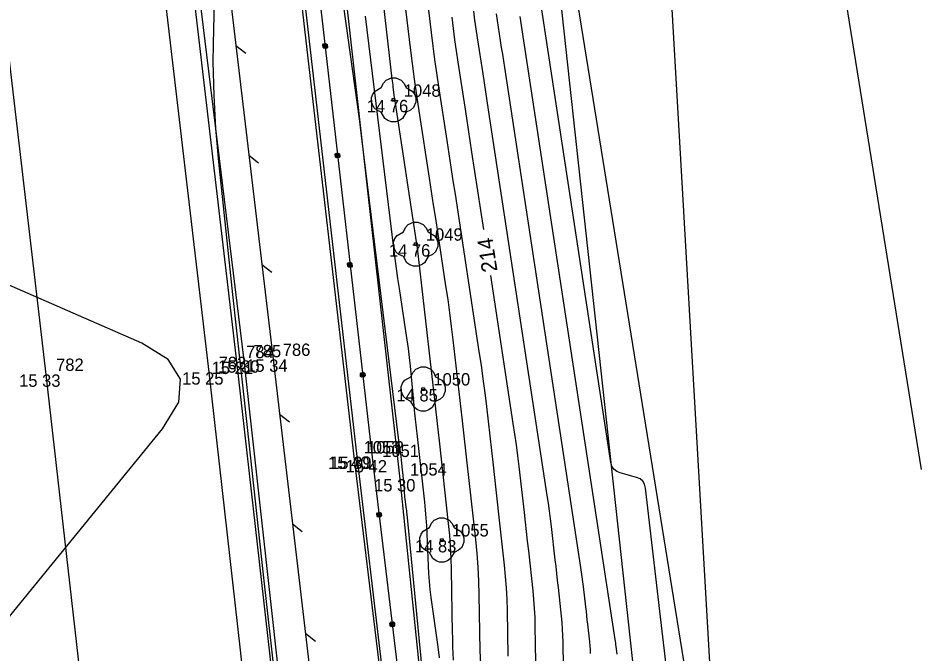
# Model space of a CAD drawing. Extents: x -711234 to -710007, y -1026313 to -1025448.
# Drawn here: x -710920.87 to -710900.59, y -1025771.38 to -1025756.99 of the extents above; entities that cross this region are included whole.
import ezdxf

# ---------------------------------------------------------------- set-up
doc = ezdxf.new("R2010")
doc.units = 0
for name, color, linetype in [('Ex_Contour Labels', 7, 'Continuous'), ('Ex_Major Contours', 7, 'Continuous'), ('Ex_Minor Contours', 7, 'Continuous'), ('Z_body', 7, 'Continuous'), ('Z_body_cisla', 7, 'Continuous'), ('Z_body_vysky_redukovane', 7, 'Continuous'), ('Z_chodnik', 7, 'Continuous'), ('Z_hrany_paty', 7, 'Continuous'), ('Z_katastr_hranice', 7, 'Continuous'), ('Z_komunikace', 7, 'Continuous'), ('Z_obruba', 7, 'Continuous'), ('Z_pole_rozhranni', 7, 'Continuous'), ('Z_svodidla', 7, 'Continuous'), ('Z_svodidla_znacky', 7, 'Continuous'), ('Z_vdz12_plna', 7, 'Continuous'), ('Z_vdz25_plna', 7, 'Continuous'), ('Z_zabradli', 7, 'Continuous'), ('Z_zabradli_znaky', 7, 'Continuous'), ('Z_zelen_jednotliva', 7, 'Continuous')]:
    doc.layers.add(name, color=color, linetype=linetype)

# ---------------------------------------------------------------- blocks, each defined once
blk = doc.blocks.new('POINT_DISPLAY')
blk.add_line((0, 0), (0, 0))
blk = doc.blocks.new('Z24')
for p, q in [((-0.23, 0.38), (-0.17, 0.45)), ((-0.17, 0.45), (-0.05, 0.5)), ((-0.05, 0.5), (0.05, 0.5)), ((0.05, 0.5), (0.17, 0.45)), ((0.17, 0.45), (0.23, 0.38)), ((-0.42, 0.2), (-0.28, 0.28)), ((-0.28, 0.28), (-0.23, 0.38)), ((0.23, 0.38), (0.28, 0.28)), ((0.28, 0.28), (0.42, 0.2)), ((-0.5, 0.05), (-0.47, 0.13)), ((-0.5, -0.05), (-0.5, 0.05)), ((-0.47, 0.13), (-0.42, 0.2)), ((-0.03, -0.03), (-0.03, 0.03)), ((-0.03, 0.03), (0.03, 0.03)), ((0.03, 0.03), (0.03, -0.03)), ((0.42, 0.2), (0.47, 0.13)), ((0.47, 0.13), (0.5, 0.05)), ((0.5, 0.05), (0.5, -0.05)), ((-0.45, -0.17), (-0.5, -0.05)), ((-0.38, -0.23), (-0.45, -0.17)), ((0.03, -0.03), (-0.03, -0.03)), ((0.45, -0.17), (0.38, -0.23)), ((0.5, -0.05), (0.45, -0.17)), ((-0.28, -0.28), (-0.38, -0.23)), ((-0.2, -0.42), (-0.28, -0.28)), ((0.28, -0.28), (0.2, -0.42)), ((0.38, -0.23), (0.28, -0.28)), ((-0.13, -0.47), (-0.2, -0.42)), ((-0.05, -0.5), (-0.13, -0.47)), ((0.05, -0.5), (-0.05, -0.5)), ((0.13, -0.47), (0.05, -0.5)), ((0.2, -0.42), (0.13, -0.47))]:
    blk.add_line(p, q)
blk = doc.blocks.new('Z529')
blk.add_line((0, 0), (0.2, 0.2))
blk = doc.blocks.new('Z530')
for p, q in [((-0.05, 0.03), (-0.03, 0.05)), ((-0.05, -0.03), (-0.05, 0.03)), ((-0.03, 0.05), (0.03, 0.05)), ((-0.03, -0.03), (-0.03, 0.03)), ((-0.03, 0.03), (0.03, 0.03)), ((-0.03, -0.03), (0.03, 0.03)), ((0.03, 0.05), (0.05, 0.03)), ((0.03, 0.03), (0.03, -0.03)), ((0.05, 0.03), (0.05, -0.03)), ((-0.03, -0.05), (-0.05, -0.03)), ((0.03, -0.03), (-0.03, -0.03)), ((0.03, -0.05), (-0.03, -0.05)), ((0.05, -0.03), (0.03, -0.05))]:
    blk.add_line(p, q)

msp = doc.modelspace()

# ---------------------------------------------------------------- linework, layer by layer
at = {"layer": 'Ex_Major Contours'}
for points in [[(-710905.412, -1025784.425), (-710905.38, -1025781.577), (-710905.384, -1025780.619), (-710905.414, -1025779.662), (-710905.473, -1025778.706), (-710905.558, -1025777.751), (-710906.037, -1025773.174), (-710906.098, -1025772.601), (-710906.16, -1025772.029), (-710906.224, -1025771.456), (-710906.29, -1025770.884), (-710906.667, -1025767.642), (-710906.688, -1025767.556), (-710906.729, -1025767.487), (-710906.791, -1025767.436), (-710906.872, -1025767.402), (-710907.239, -1025767.301), (-710907.321, -1025767.267), (-710907.384, -1025767.216), (-710907.428, -1025767.147), (-710907.452, -1025767.062), (-710909.105, -1025756.206)], [(-710911.332, -1025771.487), (-710911.365, -1025771.24), (-710911.519, -1025770.12), (-710911.541, -1025769.941), (-710911.559, -1025769.762), (-710911.573, -1025769.582), (-710911.582, -1025769.402), (-710911.61, -1025768.681), (-710911.618, -1025768.501), (-710911.63, -1025768.321), (-710911.646, -1025768.142), (-710911.664, -1025767.962), (-710911.832, -1025766.478), (-710911.854, -1025766.279), (-710911.875, -1025766.08), (-710911.895, -1025765.881), (-710911.915, -1025765.681), (-710911.992, -1025764.883), (-710912.012, -1025764.684), (-710912.036, -1025764.485), (-710912.062, -1025764.287), (-710912.091, -1025764.088), (-710912.238, -1025763.122), (-710912.272, -1025762.895), (-710912.304, -1025762.667), (-710912.335, -1025762.44), (-710912.363, -1025762.212), (-710913.005, -1025756.954)], [(-710911.055, -1025756.978), (-710911.024, -1025757.233), (-710910.99, -1025757.488), (-710910.954, -1025757.743), (-710910.916, -1025757.997), (-710910.76, -1025759.014), (-710910.722, -1025759.268), (-710910.683, -1025759.522), (-710910.644, -1025759.777), (-710910.605, -1025760.031), (-710910.338, -1025761.787)], [(-710910.18, -1025762.825), (-710909.669, -1025766.178), (-710909.633, -1025766.422), (-710909.599, -1025766.667), (-710909.567, -1025766.912), (-710909.538, -1025767.157), (-710909.419, -1025768.195), (-710909.394, -1025768.413), (-710909.369, -1025768.63), (-710909.345, -1025768.847), (-710909.321, -1025769.065), (-710909.222, -1025769.969), (-710909.203, -1025770.169), (-710909.188, -1025770.37), (-710909.177, -1025770.572), (-710909.171, -1025770.773), (-710909.157, -1025771.58)]]:
    msp.add_lwpolyline(points, dxfattribs=at)
at = {"layer": 'Ex_Minor Contours'}
for points in [[(-710916.33, -1025752.703), (-710916.451, -1025757.232), (-710916.459, -1025757.988), (-710916.442, -1025758.743), (-710916.4, -1025759.498), (-710916.332, -1025760.251), (-710916.014, -1025763.261), (-710915.934, -1025764.014), (-710915.853, -1025764.766), (-710915.771, -1025765.519), (-710915.689, -1025766.271), (-710915.321, -1025769.61), (-710915.232, -1025770.417), (-710915.142, -1025771.224), (-710915.051, -1025772.031)], [(-710912.725, -1025755.585), (-710912.407, -1025758.37), (-710912.402, -1025758.416), (-710912.397, -1025758.462), (-710912.391, -1025758.508), (-710912.385, -1025758.555), (-710912.363, -1025758.74), (-710912.357, -1025758.786), (-710912.351, -1025758.832), (-710912.345, -1025758.878), (-710912.338, -1025758.924), (-710911.858, -1025762.062), (-710911.844, -1025762.156), (-710911.842, -1025762.168), (-710911.84, -1025762.18), (-710911.839, -1025762.192), (-710911.837, -1025762.203), (-710911.517, -1025764.983), (-710911.472, -1025765.382), (-710911.427, -1025765.78), (-710911.382, -1025766.179), (-710911.339, -1025766.577), (-710911.135, -1025768.444), (-710911.109, -1025768.707), (-710911.089, -1025768.97), (-710911.076, -1025769.234), (-710911.068, -1025769.497), (-710911.043, -1025770.928), (-710911.041, -1025771.005), (-710911.039, -1025771.082), (-710911.037, -1025771.159), (-710911.034, -1025771.236), (-710911.022, -1025771.544)], [(-710910.4, -1025771.632), (-710910.411, -1025771.319), (-710910.433, -1025770.064), (-710910.443, -1025769.75), (-710910.459, -1025769.437), (-710910.482, -1025769.124), (-710910.513, -1025768.812), (-710910.666, -1025767.407), (-710910.703, -1025767.068), (-710910.741, -1025766.73), (-710910.779, -1025766.392), (-710910.818, -1025766.054), (-710911.021, -1025764.289), (-710911.058, -1025763.982), (-710911.097, -1025763.676), (-710911.139, -1025763.37), (-710911.185, -1025763.064), (-710911.371, -1025761.842), (-710911.417, -1025761.537), (-710911.464, -1025761.231), (-710911.511, -1025760.926), (-710911.557, -1025760.62), (-710911.79, -1025759.096), (-710911.843, -1025758.74), (-710911.894, -1025758.384), (-710911.941, -1025758.027), (-710911.986, -1025757.67), (-710912.244, -1025755.537)], [(-710911.705, -1025755.798), (-710911.521, -1025757.324), (-710911.482, -1025757.63), (-710911.442, -1025757.936), (-710911.399, -1025758.241), (-710911.353, -1025758.547), (-710911.167, -1025759.767), (-710911.12, -1025760.072), (-710911.073, -1025760.377), (-710911.027, -1025760.682), (-710910.98, -1025760.987), (-710910.438, -1025764.547), (-710910.392, -1025764.859), (-710910.349, -1025765.172), (-710910.308, -1025765.485), (-710910.271, -1025765.798), (-710910.118, -1025767.125), (-710910.086, -1025767.402), (-710910.055, -1025767.68), (-710910.024, -1025767.958), (-710909.994, -1025768.236), (-710909.868, -1025769.39), (-710909.842, -1025769.647), (-710909.823, -1025769.904), (-710909.81, -1025770.161), (-710909.802, -1025770.418), (-710909.784, -1025771.449)], [(-710910.809, -1025781.152), (-710912.067, -1025768.238), (-710912.071, -1025768.197), (-710912.075, -1025768.156), (-710912.08, -1025768.114), (-710912.086, -1025768.073), (-710912.111, -1025767.887), (-710912.115, -1025767.857), (-710912.118, -1025767.827), (-710912.12, -1025767.797), (-710912.122, -1025767.767), (-710912.127, -1025767.647), (-710912.128, -1025767.617), (-710912.13, -1025767.587), (-710912.133, -1025767.557), (-710912.136, -1025767.527), (-710912.164, -1025767.28), (-710912.167, -1025767.247), (-710912.171, -1025767.213), (-710912.174, -1025767.18), (-710912.177, -1025767.147), (-710912.19, -1025767.014), (-710912.194, -1025766.981), (-710912.198, -1025766.948), (-710912.202, -1025766.914), (-710912.207, -1025766.881), (-710912.231, -1025766.72), (-710912.237, -1025766.682), (-710912.242, -1025766.645), (-710912.247, -1025766.607), (-710912.252, -1025766.569), (-710913.051, -1025760.03), (-710913.097, -1025759.654), (-710913.146, -1025759.278), (-710913.196, -1025758.902), (-710913.248, -1025758.527), (-710913.553, -1025756.354)], [(-710910.565, -1025756.837), (-710910.538, -1025757.041), (-710910.509, -1025757.244), (-710910.479, -1025757.448), (-710910.354, -1025758.261), (-710910.323, -1025758.465), (-710910.292, -1025758.668), (-710910.261, -1025758.871), (-710910.23, -1025759.075), (-710908.9, -1025767.809), (-710908.874, -1025767.985), (-710908.849, -1025768.162), (-710908.826, -1025768.339), (-710908.805, -1025768.516), (-710908.719, -1025769.266), (-710908.701, -1025769.423), (-710908.683, -1025769.58), (-710908.666, -1025769.737), (-710908.649, -1025769.894), (-710908.577, -1025770.547), (-710908.563, -1025770.692), (-710908.552, -1025770.837), (-710908.545, -1025770.982), (-710908.54, -1025771.128), (-710908.53, -1025771.71)], [(-710907.912, -1025771.393), (-710907.917, -1025771.303), (-710907.923, -1025771.214), (-710907.932, -1025771.125), (-710907.976, -1025770.723), (-710907.987, -1025770.627), (-710907.997, -1025770.53), (-710908.008, -1025770.433), (-710908.019, -1025770.337), (-710908.072, -1025769.875), (-710908.086, -1025769.766), (-710908.1, -1025769.657), (-710908.115, -1025769.549), (-710908.131, -1025769.44), (-710909.855, -1025758.118), (-710909.878, -1025757.966), (-710909.902, -1025757.813), (-710909.925, -1025757.661), (-710909.948, -1025757.508), (-710910.042, -1025756.898)], [(-710909.511, -1025756.959), (-710909.496, -1025757.061), (-710909.48, -1025757.162), (-710907.361, -1025771.071), (-710907.355, -1025771.112), (-710907.35, -1025771.153), (-710907.345, -1025771.194), (-710907.34, -1025771.235), (-710907.32, -1025771.408)], [(-710921.705, -1025771.333), (-710917.598, -1025766.304), (-710917.235, -1025765.701), (-710917.192, -1025765.175), (-710917.47, -1025764.728), (-710918.07, -1025764.358), (-710922.567, -1025762.4)]]:
    msp.add_lwpolyline(points, dxfattribs=at)
at = {"layer": 'Z_chodnik'}
for p, q in [((-710914.76, -1025754.04), (-710913.27, -1025766.93)), ((-710913.27, -1025766.93), (-710911.7, -1025779.97))]:
    msp.add_line(p, q, dxfattribs=at)
at = {"layer": 'Z_hrany_paty'}
for p, q in [((-710913.69, -1025754.38), (-710912.23, -1025767.44)), ((-710906.9, -1025772.05), (-710908.73, -1025755.25)), ((-710912.23, -1025767.44), (-710910.74, -1025781.86))]:
    msp.add_line(p, q, dxfattribs=at)
at = {"layer": 'Z_katastr_hranice'}
for points in [[(-710881.46, -1025722.11), (-710905.06, -1025738.41), (-710900.43, -1025767.22)], [(-710889, -1025970.31), (-710889.68, -1025960.38), (-710892.53, -1025890.03), (-710898.37, -1025828.05), (-710905.02, -1025776.43), (-710911.59, -1025735.63)]]:
    msp.add_lwpolyline(points, dxfattribs=at)
at = {"layer": 'Z_komunikace'}
for p, q in [((-710917.48, -1025751.52), (-710915.93, -1025764.78)), ((-710915.93, -1025764.78), (-710914.17, -1025780.3))]:
    msp.add_line(p, q, dxfattribs=at)
at = {"layer": 'Z_obruba'}
for p, q in [((-710917.37, -1025751.54), (-710915.76, -1025764.75)), ((-710914.68, -1025754.01), (-710913.2, -1025766.93)), ((-710915.76, -1025764.75), (-710914.16, -1025779.28)), ((-710913.2, -1025766.93), (-710911.66, -1025780.02))]:
    msp.add_line(p, q, dxfattribs=at)
at = {"layer": 'Z_pole_rozhranni'}
msp.add_line((-710905.19, -1025772), (-710906.14, -1025755.5), dxfattribs=at)
at = {"layer": 'Z_svodidla'}
for p, q in [((-710916.67, -1025751.41), (-710915.1, -1025764.73)), ((-710915.1, -1025764.73), (-710913.33, -1025779.67))]:
    msp.add_line(p, q, dxfattribs=at)
at = {"layer": 'Z_vdz12_plna'}
for p, q in [((-710921.81, -1025751.6), (-710920.24, -1025765.07)), ((-710920.24, -1025765.07), (-710918.45, -1025780.84))]:
    msp.add_line(p, q, dxfattribs=at)
at = {"layer": 'Z_vdz25_plna'}
for p, q in [((-710918.14, -1025751.47), (-710916.55, -1025765.02)), ((-710916.55, -1025765.02), (-710914.82, -1025780.4))]:
    msp.add_line(p, q, dxfattribs=at)
at = {"layer": 'Z_zabradli'}
for p, q in [((-710914.35, -1025753.9), (-710912.85, -1025767.01)), ((-710912.85, -1025767.01), (-710911.28, -1025780.06))]:
    msp.add_line(p, q, dxfattribs=at)

# ---------------------------------------------------------------- block references
at = {"layer": 'Z_body'}
for p in [(-710912.37, -1025758.85), (-710911.87, -1025762.12), (-710915.76, -1025764.75), (-710915.1, -1025764.73), (-710915.93, -1025764.78), (-710920.24, -1025765.07), (-710916.55, -1025765.02), (-710911.7, -1025765.4), (-710913.27, -1025766.93), (-710913.2, -1025766.93), (-710912.85, -1025767.01), (-710912.23, -1025767.44), (-710911.28, -1025768.82)]:
    msp.add_blockref('POINT_DISPLAY', p, dxfattribs=at)
at = {"layer": 'Z_svodidla_znacky'}
for p, rotation in [((-710915.94, -1025757.62), -83.30000000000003), ((-710915.65, -1025760.1), -83.30000000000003), ((-710915.35, -1025762.58), -83.30000000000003), ((-710914.95, -1025765.97), -83.19999999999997), ((-710914.66, -1025768.45), -83.19999999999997), ((-710914.36, -1025770.94), -83.19999999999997)]:
    msp.add_blockref('Z529', p, dxfattribs=dict(at, rotation=rotation))
at = {"layer": 'Z_zabradli_znaky'}
for p, rotation in [((-710913.92, -1025757.63), -83.50000000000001), ((-710913.64, -1025760.11), -83.50000000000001), ((-710913.36, -1025762.59), -83.50000000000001), ((-710913.07, -1025765.08), -83.50000000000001), ((-710912.7, -1025768.25), -83.10000000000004), ((-710912.4, -1025770.73), -83.10000000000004)]:
    msp.add_blockref('Z530', p, dxfattribs=dict(at, rotation=rotation))
at = {"layer": 'Z_zelen_jednotliva'}
for p in [(-710912.37, -1025758.85), (-710911.87, -1025762.12), (-710911.7, -1025765.4), (-710911.28, -1025768.82)]:
    msp.add_blockref('Z24', p, dxfattribs=at)

# ---------------------------------------------------------------- texts
at = {"layer": 'Ex_Contour Labels'}
msp.add_text('214', height=0.35, rotation=98.6607, dxfattribs=at).set_placement((-710910.018, -1025762.726))
at = {"layer": 'Z_body_cisla'}
for s, p in [('1048', (-710912.14, -1025758.78)), ('1049', (-710911.64, -1025762.04)), ('784', (-710915.71, -1025764.7)), ('785', (-710915.54, -1025764.68)), ('786', (-710914.88, -1025764.65)), ('782', (-710920.01, -1025764.99)), ('783', (-710916.33, -1025764.95)), ('1050', (-710911.47, -1025765.32)), ('1053', (-710913.05, -1025766.86)), ('1052', (-710912.97, -1025766.86)), ('1051', (-710912.63, -1025766.94)), ('1054', (-710912, -1025767.36)), ('1055', (-710911.05, -1025768.74))]:
    msp.add_text(s, height=0.28, dxfattribs=at).set_placement(p)
at = {"layer": 'Z_body_vysky_redukovane'}
for s, p in [('14 76', (-710912.977, -1025759.13)), ('14 76', (-710912.477, -1025762.4)), ('15 30', (-710916.343, -1025765.03)), ('15 34', (-710915.707, -1025765.01)), ('15 21', (-710916.49, -1025765.06)), ('15 33', (-710920.847, -1025765.35)), ('15 25', (-710917.157, -1025765.3)), ('14 85', (-710912.307, -1025765.68)), ('15 40', (-710913.853, -1025767.21)), ('15 39', (-710913.807, -1025767.21)), ('15 42', (-710913.457, -1025767.29)), ('15 30', (-710912.813, -1025767.72)), ('14 83', (-710911.887, -1025769.1))]:
    msp.add_text(s, height=0.28, dxfattribs=at).set_placement(p)

doc.saveas('drawing.dxf')
